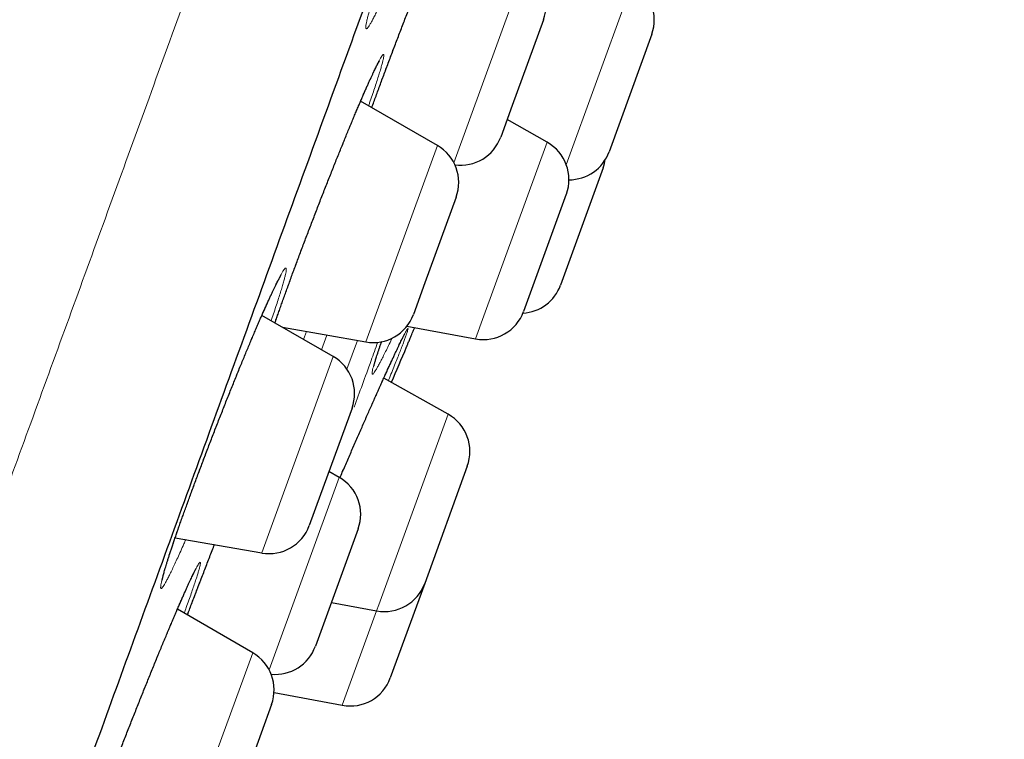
# Model space of a CAD drawing. Header units: millimetres. Extents: x 8 to 436, y 12 to 764.
# Tile 652 of 656: x 412 to 424, y 689 to 698. Entities that reach past the tile are written whole.
import ezdxf

# ---------------------------------------------------------------- set-up
doc = ezdxf.new("R2010")
doc.units = ezdxf.units.MM

msp = doc.modelspace()

# ---------------------------------------------------------------- linework, layer by layer
at = {"color": 252, "linetype": 'Continuous', "lineweight": 0}
for p, q in [((417.102, 695.952), (417.93, 698.229)), ((418.417, 695.929), (419.193, 698.061)), ((416.072, 693.855), (416.909, 696.153)), ((417.455, 694.16), (418.194, 696.191)), ((417.357, 693.891), (417.455, 694.16)), ((415.105, 694.026), (415.104, 694.023)), ((415.344, 693.884), (415.378, 693.977)), ((415.617, 693.935), (415.554, 693.763)), ((415.85, 693.536), (415.973, 693.872)), ((414.854, 691.386), (415.691, 693.684)), ((416.224, 690.779), (417.036, 693.009)), ((414.942, 690.018), (415.762, 692.271)), ((416.199, 690.709), (416.224, 690.779)), ((415.797, 689.604), (416.199, 690.709)), ((413.912, 687.92), (414.749, 690.219))]:
    msp.add_line(p, q, dxfattribs=at)
at = {"color": 7, "linetype": 'Continuous', "lineweight": 30}
for p, q in [((418.15, 697.625), (417.785, 696.623)), ((419.418, 697.454), (418.918, 696.081)), ((416.909, 696.153), (416.011, 696.671)), ((417.785, 696.623), (417.651, 696.252)), ((418.194, 696.191), (417.725, 696.456)), ((418.85, 695.893), (418.35, 694.52)), ((418.418, 695.584), (417.919, 694.212)), ((417.129, 695.549), (416.764, 694.547)), ((416.764, 694.547), (416.629, 694.176)), ((415.691, 693.684), (414.856, 694.166)), ((415.097, 694.027), (416.072, 693.855)), ((416.554, 694.041), (417.357, 693.891)), ((417.036, 693.009), (416.283, 693.433)), ((415.911, 693.08), (415.543, 692.07)), ((415.762, 692.271), (415.641, 692.34)), ((417.26, 692.402), (416.761, 691.03)), ((415.543, 692.07), (415.411, 691.707)), ((415.981, 691.667), (415.561, 690.512)), ((413.842, 691.565), (414.854, 691.386)), ((416.761, 691.03), (416.358, 689.925)), ((414.749, 690.219), (413.867, 690.728)), ((415.669, 690.808), (416.199, 690.709)), ((415.561, 690.512), (415.482, 690.294)), ((414.998, 689.753), (415.797, 689.604)), ((414.969, 689.615), (414.557, 688.483))]:
    msp.add_line(p, q, dxfattribs=at)
for centre, radius, start, end in [((417.68, 697.796), 0.5, 340, 60), ((418.948, 697.625), 0.5, 340, 60.6594), ((417.181, 696.423), 0.5, 262.2681, 340), ((416.659, 695.72), 0.5, 340, 60), ((417.949, 695.755), 0.5, 340, 60.5852), ((418.449, 696.252), 0.5, 269.9912, 340), ((418.38, 696.064), 0.5, 340, 351.5362), ((417.881, 694.691), 0.5, 273.5252, 340), ((416.159, 694.347), 0.5, 260, 340), ((417.449, 694.383), 0.5, 259.4148, 340), ((119.59, 819.468), 322.456, 336.98236, 337.06213), ((415.441, 693.251), 0.5, 340, 60), ((416.79, 692.573), 0.5, 340, 60.5852), ((415.512, 691.838), 0.5, 340, 60), ((414.941, 691.878), 0.5, 260, 340), ((416.291, 691.201), 0.5, 259.4148, 340), ((415.012, 690.465), 0.5, 264.5629, 340), ((414.499, 689.786), 0.5, 340, 60), ((415.889, 690.096), 0.5, 259.4148, 340)]:
    msp.add_arc(centre, radius, start, end, dxfattribs=at)
at = {"color": 252, "linetype": 'Continuous', "lineweight": 0}
for points, knots in [([(404.216, 671.104), (404.374, 671.536), (404.688, 672.4), (405.225, 673.875), (405.807, 675.473), (406.436, 677.204), (407.094, 679.01), (407.774, 680.878), (408.47, 682.792), (409.199, 684.794), (409.957, 686.877), (410.742, 689.034), (411.552, 691.26), (412.385, 693.546), (413.236, 695.886), (414.105, 698.273), (414.988, 700.699), (415.882, 703.155), (416.785, 705.636), (417.693, 708.132), (418.605, 710.636), (419.516, 713.14), (420.425, 715.636), (421.327, 718.116), (422.222, 720.573), (423.104, 722.999), (423.973, 725.385), (424.825, 727.725), (425.657, 730.012), (426.467, 732.237), (427.252, 734.395), (428.01, 736.478), (428.739, 738.479), (429.435, 740.393), (430.098, 742.213), (430.724, 743.934), (431.313, 745.55), (431.861, 747.057), (432.367, 748.448), (432.831, 749.721), (433.249, 750.871), (433.621, 751.894), (433.947, 752.787), (434.223, 753.548), (434.451, 754.174), (434.629, 754.663), (434.756, 755.011), (434.835, 755.229), (434.845, 755.256), (434.85, 755.27)], [0, 0, 0, 0, 0.022759, 0.045519, 0.068278, 0.091037, 0.113797, 0.134897, 0.155997, 0.177097, 0.198197, 0.219297, 0.240397, 0.261497, 0.282597, 0.303697, 0.324798, 0.345898, 0.366998, 0.388098, 0.409198, 0.430298, 0.451398, 0.472498, 0.493598, 0.514698, 0.535798, 0.556899, 0.577999, 0.599099, 0.620199, 0.641299, 0.662399, 0.683499, 0.704599, 0.725699, 0.746799, 0.767899, 0.788999, 0.8101, 0.8312, 0.8523, 0.8734, 0.8945, 0.9156, 0.9367, 0.9578, 0.9789, 1, 1, 1, 1]), ([(416.368, 698.092), (416.361, 698.077), (416.342, 698.032), (416.311, 697.963), (416.276, 697.884), (416.243, 697.812), (416.213, 697.747), (416.186, 697.691), (416.161, 697.641), (416.139, 697.6), (416.12, 697.567), (416.104, 697.542), (416.091, 697.526), (416.082, 697.519), (416.075, 697.52), (416.072, 697.529), (416.072, 697.547), (416.076, 697.573), (416.083, 697.608), (416.093, 697.651), (416.106, 697.702), (416.122, 697.761), (416.141, 697.827), (416.164, 697.9), (416.189, 697.981), (416.217, 698.067), (416.247, 698.16), (416.28, 698.258), (416.316, 698.361), (416.353, 698.47), (416.393, 698.582), (416.434, 698.7), (416.479, 698.822), (416.525, 698.949), (416.572, 699.076), (416.619, 699.203), (416.666, 699.33), (416.714, 699.457), (416.763, 699.584), (416.811, 699.709), (416.86, 699.833), (416.908, 699.956), (416.956, 700.076), (417.002, 700.192), (417.048, 700.306), (417.093, 700.414), (417.136, 700.519), (417.178, 700.618), (417.218, 700.712), (417.256, 700.8), (417.292, 700.881), (417.326, 700.956), (417.357, 701.024), (417.386, 701.084), (417.412, 701.137), (417.436, 701.182), (417.456, 701.218), (417.473, 701.247), (417.487, 701.267), (417.498, 701.278), (417.506, 701.281), (417.511, 701.275), (417.512, 701.261), (417.51, 701.238), (417.505, 701.207), (417.496, 701.168), (417.484, 701.12), (417.469, 701.065), (417.451, 701.002), (417.43, 700.932), (417.406, 700.855), (417.379, 700.771), (417.358, 700.705), (417.345, 700.666), (417.343, 700.66)], [0, 0, 0, 0, 0.006696, 0.020832, 0.034984, 0.049119, 0.063207, 0.077309, 0.09146, 0.105627, 0.119777, 0.133879, 0.147989, 0.162147, 0.176321, 0.190478, 0.204588, 0.218694, 0.232849, 0.247019, 0.261174, 0.27528, 0.289374, 0.303516, 0.317674, 0.331816, 0.34591, 0.359987, 0.374113, 0.388255, 0.402381, 0.416459, 0.431103, 0.445765, 0.46041, 0.474477, 0.488592, 0.502724, 0.51684, 0.530907, 0.544974, 0.559089, 0.573221, 0.587336, 0.601403, 0.61548, 0.629604, 0.643745, 0.65787, 0.671947, 0.686039, 0.70018, 0.714337, 0.728478, 0.742571, 0.756676, 0.77083, 0.785, 0.799154, 0.813259, 0.827369, 0.841527, 0.855701, 0.869859, 0.883968, 0.898072, 0.912223, 0.926391, 0.940542, 0.954645, 0.968734, 0.982871, 0.997024, 1, 1, 1, 1]), ([(416.142, 696.596), (416.155, 696.633), (416.182, 696.708), (416.225, 696.825), (416.27, 696.946), (416.316, 697.069), (416.363, 697.194), (416.411, 697.319), (416.459, 697.446), (416.508, 697.573), (416.556, 697.699), (416.605, 697.823), (416.649, 697.936), (416.676, 698.006), (416.688, 698.035)], [0, 0, 0, 0, 0.08235, 0.167769, 0.253287, 0.338706, 0.423836, 0.509075, 0.594606, 0.680236, 0.765766, 0.851006, 0.936278, 1, 1, 1, 1]), ([(415.158, 694.5), (415.172, 694.538), (415.2, 694.614), (415.244, 694.732), (415.289, 694.853), (415.335, 694.976), (415.382, 695.101), (415.43, 695.227), (415.479, 695.354), (415.528, 695.481), (415.577, 695.606), (415.626, 695.731), (415.675, 695.854), (415.723, 695.974), (415.77, 696.092), (415.817, 696.207), (415.862, 696.317), (415.906, 696.423), (415.948, 696.524), (415.989, 696.62), (416.027, 696.71), (416.063, 696.794), (416.097, 696.87), (416.129, 696.941), (416.158, 697.003), (416.184, 697.059), (416.207, 697.106), (416.228, 697.146), (416.245, 697.177), (416.259, 697.2), (416.27, 697.214), (416.278, 697.22), (416.282, 697.217), (416.283, 697.206), (416.281, 697.186), (416.275, 697.158), (416.266, 697.121), (416.254, 697.077), (416.239, 697.024), (416.22, 696.964), (416.199, 696.896), (416.175, 696.822), (416.147, 696.74), (416.124, 696.672), (416.109, 696.629), (416.105, 696.617)], [0, 0, 0, 0, 0.02349, 0.047059, 0.070656, 0.094226, 0.117715, 0.14124, 0.164844, 0.188475, 0.21208, 0.235604, 0.25914, 0.282757, 0.306401, 0.330017, 0.353554, 0.37711, 0.400746, 0.42441, 0.448046, 0.471602, 0.495177, 0.518832, 0.542514, 0.566169, 0.589744, 0.613327, 0.636992, 0.660683, 0.684348, 0.707931, 0.731511, 0.755171, 0.778859, 0.802519, 0.826098, 0.849662, 0.873306, 0.896978, 0.920623, 0.944186, 0.96773, 0.991354, 1, 1, 1, 1]), ([(413.965, 691.543), (413.958, 691.526), (413.937, 691.479), (413.906, 691.407), (413.87, 691.329), (413.838, 691.259), (413.808, 691.195), (413.78, 691.138), (413.755, 691.09), (413.734, 691.049), (413.715, 691.017), (413.7, 690.993), (413.688, 690.977), (413.679, 690.97), (413.673, 690.972), (413.671, 690.982), (413.672, 691.001), (413.676, 691.028), (413.684, 691.063), (413.695, 691.106), (413.71, 691.158), (413.727, 691.217), (413.748, 691.283), (413.771, 691.357), (413.798, 691.437), (413.827, 691.524), (413.859, 691.617), (413.893, 691.715), (413.93, 691.82), (413.97, 691.931), (414.013, 692.048), (414.057, 692.167), (414.102, 692.288), (414.148, 692.41), (414.195, 692.534), (414.243, 692.659), (414.291, 692.785), (414.34, 692.911), (414.39, 693.037), (414.439, 693.163), (414.489, 693.287), (414.538, 693.408), (414.586, 693.527), (414.634, 693.644), (414.681, 693.756), (414.726, 693.865), (414.77, 693.969), (414.812, 694.067), (414.853, 694.16), (414.891, 694.248), (414.927, 694.328), (414.961, 694.403), (414.992, 694.469), (415.021, 694.529), (415.047, 694.581), (415.07, 694.625), (415.09, 694.661), (415.107, 694.689), (415.12, 694.708), (415.131, 694.719), (415.138, 694.721), (415.142, 694.715), (415.142, 694.7), (415.139, 694.676), (415.132, 694.645), (415.123, 694.605), (415.11, 694.557), (415.094, 694.501), (415.075, 694.438), (415.052, 694.367), (415.027, 694.29), (414.999, 694.206), (414.978, 694.144), (414.965, 694.108), (414.964, 694.104)], [0, 0, 0, 0, 0.0078195, 0.0219111, 0.0360173, 0.0501717, 0.0643423, 0.0784967, 0.0926029, 0.1067163, 0.120878, 0.135056, 0.1492177, 0.1633311, 0.1774412, 0.1915996, 0.2057743, 0.2199326, 0.2340427, 0.2481403, 0.2622863, 0.2764485, 0.2905944, 0.304692, 0.3187735, 0.3329033, 0.3470494, 0.3611791, 0.3752607, 0.389909, 0.4045754, 0.4192237, 0.433295, 0.4474145, 0.4615502, 0.4756697, 0.4897411, 0.503812, 0.5179309, 0.5320662, 0.5461852, 0.5602562, 0.5743367, 0.5884653, 0.6026101, 0.6167387, 0.6308193, 0.6449159, 0.6590606, 0.6732216, 0.6873663, 0.701463, 0.7155725, 0.7297301, 0.7439041, 0.7580618, 0.7721713, 0.7862848, 0.8004466, 0.8146248, 0.8287866, 0.8429001, 0.8570071, 0.8711624, 0.885334, 0.8994892, 0.9135962, 0.9276888, 0.9418298, 0.9559871, 0.970128, 0.9842206, 0.9982601, 1, 1, 1, 1]), ([(415.008, 694.078), (415.009, 694.079), (415.02, 694.111), (415.043, 694.178), (415.079, 694.28), (415.118, 694.388), (415.145, 694.462), (415.158, 694.5)], [0, 0, 0, 0, 0.009857, 0.257533, 0.505496, 0.753171, 1, 1, 1, 1]), ([(415.769, 692.265), (415.781, 692.294), (415.812, 692.364), (415.86, 692.476), (415.913, 692.598), (415.966, 692.719), (416.017, 692.837), (416.068, 692.952), (416.117, 693.063), (416.165, 693.171), (416.211, 693.273), (416.255, 693.371), (416.297, 693.463), (416.336, 693.549), (416.372, 693.629), (416.406, 693.702), (416.437, 693.768), (416.465, 693.826), (416.49, 693.877), (416.511, 693.92), (416.529, 693.955), (416.544, 693.982), (416.555, 694.001), (416.562, 694.011), (416.566, 694.012), (416.566, 694.006), (416.562, 693.99), (416.555, 693.967), (416.545, 693.936), (416.535, 693.908), (416.53, 693.895)], [0, 0, 0, 0, 0.025045, 0.061207, 0.097247, 0.133339, 0.169554, 0.205811, 0.242026, 0.278117, 0.314226, 0.350458, 0.386731, 0.422963, 0.459071, 0.495153, 0.531358, 0.567605, 0.60381, 0.639892, 0.675916, 0.712063, 0.748253, 0.7844, 0.820423, 0.856257, 0.892213, 0.92821, 0.964166, 1, 1, 1, 1]), ([(416.212, 693.851), (416.186, 693.779), (416.086, 693.505), (415.999, 693.267), (415.935, 693.091)], [0, 0, 0, 0, 0.262125, 1, 1, 1, 1]), ([(416.38, 693.9), (416.378, 693.896), (416.363, 693.864), (416.337, 693.811), (416.304, 693.742), (416.273, 693.681), (416.246, 693.627), (416.221, 693.582), (416.2, 693.544), (416.182, 693.515), (416.168, 693.494), (416.157, 693.481), (416.15, 693.477), (416.146, 693.482), (416.145, 693.494), (416.149, 693.516), (416.155, 693.545), (416.166, 693.583), (416.179, 693.629), (416.196, 693.682), (416.217, 693.744), (416.237, 693.802), (416.252, 693.843), (416.257, 693.858)], [0, 0, 0, 0, 0.0083331, 0.0590467, 0.1098188, 0.1605322, 0.2110728, 0.2615948, 0.31229, 0.3630437, 0.4137384, 0.4642601, 0.5147116, 0.5653362, 0.6160193, 0.6666435, 0.7170948, 0.7674553, 0.8179883, 0.8685798, 0.9191126, 0.969473, 1, 1, 1, 1]), ([(416.53, 693.895), (416.53, 693.894), (416.525, 693.88), (416.513, 693.847), (416.492, 693.792), (416.467, 693.729), (416.44, 693.659), (416.409, 693.583), (416.376, 693.499), (416.351, 693.439), (416.338, 693.405), (416.337, 693.403)], [0, 0, 0, 0, 0.002496, 0.14346, 0.284905, 0.426515, 0.56796, 0.708925, 0.849883, 0.991322, 1, 1, 1, 1]), ([(413.984, 690.66), (413.994, 690.686), (414.018, 690.75), (414.058, 690.856), (414.105, 690.977), (414.152, 691.1), (414.2, 691.224), (414.249, 691.35), (414.282, 691.436), (414.3, 691.481), (414.301, 691.484)], [0, 0, 0, 0, 0.10259, 0.2502971, 0.3985083, 0.5468907, 0.6951023, 0.8428097, 0.9905726, 1, 1, 1, 1]), ([(412.859, 688.183), (412.862, 688.191), (412.876, 688.23), (412.904, 688.306), (412.943, 688.41), (412.984, 688.52), (413.026, 688.633), (413.071, 688.749), (413.116, 688.869), (413.163, 688.991), (413.211, 689.115), (413.26, 689.241), (413.31, 689.367), (413.36, 689.493), (413.41, 689.619), (413.46, 689.744), (413.509, 689.867), (413.559, 689.989), (413.607, 690.107), (413.654, 690.223), (413.701, 690.334), (413.746, 690.442), (413.789, 690.545), (413.83, 690.642), (413.87, 690.734), (413.907, 690.821), (413.942, 690.9), (413.975, 690.973), (414.005, 691.038), (414.032, 691.097), (414.056, 691.147), (414.077, 691.19), (414.095, 691.224), (414.11, 691.25), (414.122, 691.268), (414.13, 691.277), (414.135, 691.278), (414.137, 691.27), (414.135, 691.254), (414.129, 691.229), (414.121, 691.195), (414.109, 691.154), (414.094, 691.105), (414.076, 691.048), (414.054, 690.984), (414.03, 690.912), (414.002, 690.833), (413.975, 690.757), (413.956, 690.703), (413.948, 690.681)], [0, 0, 0, 0, 0.005638, 0.027276, 0.048989, 0.070726, 0.092439, 0.114078, 0.135748, 0.157492, 0.179262, 0.201006, 0.222677, 0.244359, 0.266114, 0.287895, 0.309651, 0.331333, 0.353033, 0.374807, 0.396606, 0.41838, 0.44008, 0.461797, 0.483588, 0.505404, 0.527195, 0.548912, 0.570637, 0.592437, 0.614262, 0.636061, 0.657787, 0.679508, 0.701304, 0.723125, 0.744921, 0.766643, 0.78835, 0.810131, 0.831938, 0.853719, 0.875426, 0.897114, 0.918877, 0.940664, 0.962427, 0.984115, 1, 1, 1, 1])]:
    msp.add_open_spline(points, degree=3, knots=knots, dxfattribs=at)
at = {"color": 7, "linetype": 'Continuous', "lineweight": 30}
for points, knots in [([(406.649, 671.931), (406.801, 672.35), (407.106, 673.189), (407.631, 674.629), (408.199, 676.192), (408.816, 677.885), (409.488, 679.733), (410.218, 681.738), (411.006, 683.903), (411.836, 686.183), (412.702, 688.563), (413.601, 691.031), (414.527, 693.578), (415.48, 696.194), (416.455, 698.874), (417.449, 701.605), (418.456, 704.371), (419.47, 707.157), (420.148, 709.02), (420.487, 709.951)], [0, 0, 0, 0, 0.056574, 0.113415, 0.17016, 0.226689, 0.283221, 0.342868, 0.402514, 0.462416, 0.522329, 0.581975, 0.64161, 0.701258, 0.760904, 0.820805, 0.880718, 0.940364, 1, 1, 1, 1]), ([(416.142, 696.596), (416.146, 696.608), (416.158, 696.641), (416.179, 696.698), (416.204, 696.766), (416.229, 696.834), (416.255, 696.904), (416.281, 696.975), (416.308, 697.046), (416.335, 697.118), (416.362, 697.191), (416.39, 697.264), (416.418, 697.338), (416.446, 697.411), (416.474, 697.484), (416.502, 697.558), (416.53, 697.631), (416.559, 697.704), (416.587, 697.777), (416.615, 697.849), (416.643, 697.921), (416.667, 697.983), (416.682, 698.021), (416.688, 698.035)], [0, 0, 0, 0, 0.026162, 0.075711, 0.125191, 0.174649, 0.224103, 0.273574, 0.323074, 0.372619, 0.422226, 0.471913, 0.521676, 0.571105, 0.620531, 0.670119, 0.719824, 0.769601, 0.819402, 0.869163, 0.918834, 0.968369, 1, 1, 1, 1]), ([(415.009, 694.078), (415.013, 694.089), (415.023, 694.118), (415.04, 694.167), (415.06, 694.224), (415.081, 694.284), (415.103, 694.344), (415.125, 694.407), (415.145, 694.461), (415.161, 694.505), (415.177, 694.549), (415.198, 694.606), (415.222, 694.673), (415.248, 694.742), (415.274, 694.812), (415.3, 694.883), (415.327, 694.954), (415.354, 695.026), (415.382, 695.099), (415.41, 695.172), (415.438, 695.245), (415.466, 695.318), (415.494, 695.391), (415.522, 695.465), (415.551, 695.538), (415.579, 695.611), (415.608, 695.684), (415.636, 695.756), (415.665, 695.827), (415.693, 695.897), (415.72, 695.967), (415.748, 696.035), (415.775, 696.102), (415.802, 696.168), (415.828, 696.233), (415.854, 696.297), (415.88, 696.36), (415.905, 696.42), (415.93, 696.479), (415.953, 696.535), (415.976, 696.59), (415.999, 696.642), (416.02, 696.693), (416.041, 696.741), (416.061, 696.788), (416.081, 696.832), (416.099, 696.873), (416.117, 696.912), (416.133, 696.948), (416.149, 696.982), (416.163, 697.012), (416.176, 697.039), (416.188, 697.063), (416.198, 697.084), (416.208, 697.102), (416.215, 697.116), (416.221, 697.126), (416.225, 697.133), (416.227, 697.137), (416.228, 697.139), (416.228, 697.138), (416.228, 697.138)], [0, 0, 0, 0, 0.011613, 0.029725, 0.04786, 0.066021, 0.084211, 0.102435, 0.120699, 0.130029, 0.139664, 0.157908, 0.176128, 0.194341, 0.212554, 0.230773, 0.249004, 0.267252, 0.285523, 0.303823, 0.322152, 0.34036, 0.358565, 0.37683, 0.395139, 0.413475, 0.43182, 0.450151, 0.468448, 0.486695, 0.504881, 0.522999, 0.541174, 0.559438, 0.577765, 0.596123, 0.614478, 0.63279, 0.651028, 0.669162, 0.687172, 0.705159, 0.723231, 0.74137, 0.759541, 0.777699, 0.795797, 0.81379, 0.831629, 0.849262, 0.866634, 0.883916, 0.901073, 0.917979, 0.934512, 0.950522, 0.964144, 0.976801, 0.98837, 0.998792, 1, 1, 1, 1]), ([(413.691, 691.074), (413.691, 691.075), (413.691, 691.075), (413.692, 691.079), (413.693, 691.085), (413.695, 691.095), (413.698, 691.108), (413.702, 691.124), (413.708, 691.144), (413.714, 691.167), (413.722, 691.193), (413.73, 691.223), (413.74, 691.255), (413.751, 691.291), (413.763, 691.329), (413.776, 691.37), (413.791, 691.413), (413.806, 691.459), (413.822, 691.507), (413.839, 691.558), (413.857, 691.611), (413.876, 691.665), (413.896, 691.722), (413.917, 691.781), (413.939, 691.841), (413.961, 691.903), (413.984, 691.967), (414.007, 692.031), (414.032, 692.098), (414.056, 692.165), (414.082, 692.233), (414.108, 692.303), (414.134, 692.373), (414.161, 692.444), (414.188, 692.516), (414.216, 692.589), (414.244, 692.661), (414.272, 692.734), (414.3, 692.808), (414.329, 692.881), (414.357, 692.954), (414.386, 693.027), (414.415, 693.1), (414.443, 693.172), (414.472, 693.244), (414.501, 693.315), (414.529, 693.386), (414.557, 693.456), (414.585, 693.524), (414.613, 693.592), (414.64, 693.658), (414.667, 693.723), (414.694, 693.786), (414.72, 693.848), (414.745, 693.909), (414.77, 693.968), (414.795, 694.025), (414.818, 694.08), (414.841, 694.133), (414.863, 694.184), (414.885, 694.232), (414.906, 694.279), (414.926, 694.323), (414.945, 694.365), (414.963, 694.404), (414.98, 694.44), (414.996, 694.474), (415.011, 694.504), (415.024, 694.532), (415.036, 694.556), (415.048, 694.577), (415.057, 694.596), (415.065, 694.61), (415.071, 694.62), (415.075, 694.628), (415.078, 694.632), (415.079, 694.634), (415.079, 694.634), (415.079, 694.633)], [0, 0, 0, 0, 0.006606, 0.015054, 0.024352, 0.034475, 0.045356, 0.056861, 0.068948, 0.081461, 0.094313, 0.107433, 0.120765, 0.134266, 0.147906, 0.161661, 0.175514, 0.189445, 0.2034, 0.217369, 0.231387, 0.245446, 0.259539, 0.273657, 0.287794, 0.301946, 0.316106, 0.330263, 0.344389, 0.358529, 0.37269, 0.386869, 0.401062, 0.415265, 0.429475, 0.443687, 0.457897, 0.472097, 0.486275, 0.500477, 0.514673, 0.528868, 0.543064, 0.557267, 0.571479, 0.585703, 0.599945, 0.614194, 0.628383, 0.642553, 0.656717, 0.670876, 0.685034, 0.699191, 0.713349, 0.727508, 0.741669, 0.755827, 0.769855, 0.783901, 0.797971, 0.812047, 0.826101, 0.840108, 0.854042, 0.867874, 0.881569, 0.89509, 0.908427, 0.921713, 0.934822, 0.947656, 0.960094, 0.970714, 0.980608, 0.989684, 0.997899, 1, 1, 1, 1]), ([(415.769, 692.265), (415.778, 692.287), (415.798, 692.333), (415.829, 692.404), (415.86, 692.476), (415.891, 692.547), (415.922, 692.618), (415.953, 692.688), (415.983, 692.757), (416.013, 692.825), (416.042, 692.892), (416.071, 692.957), (416.099, 693.022), (416.127, 693.086), (416.155, 693.148), (416.182, 693.208), (416.209, 693.267), (416.234, 693.324), (416.259, 693.379), (416.283, 693.432), (416.306, 693.483), (416.328, 693.531), (416.349, 693.578), (416.37, 693.623), (416.39, 693.665), (416.408, 693.705), (416.426, 693.742), (416.442, 693.777), (416.457, 693.809), (416.471, 693.838), (416.484, 693.863), (416.495, 693.887), (416.505, 693.907), (416.514, 693.923), (416.521, 693.936), (416.526, 693.946), (416.529, 693.952), (416.531, 693.955), (416.531, 693.955), (416.531, 693.955)], [0, 0, 0, 0, 0.026262, 0.054932, 0.083657, 0.112404, 0.141134, 0.169814, 0.198413, 0.226906, 0.255281, 0.283707, 0.312288, 0.340981, 0.369737, 0.398509, 0.42723, 0.455851, 0.484325, 0.51261, 0.54081, 0.569119, 0.597553, 0.626061, 0.654591, 0.683063, 0.711416, 0.739581, 0.767484, 0.795043, 0.822409, 0.849645, 0.876555, 0.902944, 0.928544, 0.950163, 0.96999, 0.987729, 1, 1, 1, 1]), ([(416.549, 693.796), (416.549, 693.796), (416.549, 693.797), (416.551, 693.802), (416.554, 693.81), (416.559, 693.821), (416.565, 693.836), (416.573, 693.854), (416.582, 693.875), (416.592, 693.9), (416.603, 693.927), (416.616, 693.957), (416.629, 693.99), (416.639, 694.013), (416.644, 694.024)], [0, 0, 0, 0, 0.082644, 0.165288, 0.248505, 0.331721, 0.416666, 0.501764, 0.58733, 0.673054, 0.756126, 0.839341, 0.923105, 1, 1, 1, 1]), ([(416.168, 693.576), (416.168, 693.576), (416.167, 693.576), (416.168, 693.578), (416.169, 693.583), (416.171, 693.592), (416.174, 693.603), (416.178, 693.618), (416.184, 693.636), (416.19, 693.658), (416.198, 693.682), (416.207, 693.71), (416.217, 693.741), (416.229, 693.775), (416.241, 693.812), (416.251, 693.84), (416.257, 693.856), (416.258, 693.859)], [0, 0, 0, 0, 0.0200027, 0.0707501, 0.1269816, 0.1886536, 0.2554434, 0.3267753, 0.4022574, 0.4801403, 0.5605739, 0.6429904, 0.726944, 0.8120824, 0.8981308, 0.9848762, 1, 1, 1, 1]), ([(413.984, 690.66), (413.986, 690.664), (413.995, 690.689), (414.014, 690.738), (414.039, 690.806), (414.066, 690.875), (414.092, 690.944), (414.119, 691.015), (414.147, 691.086), (414.175, 691.158), (414.203, 691.231), (414.231, 691.304), (414.26, 691.378), (414.283, 691.437), (414.297, 691.473), (414.301, 691.484)], [0, 0, 0, 0, 0.0151545, 0.1010608, 0.1871207, 0.2733307, 0.3590119, 0.4446551, 0.5305931, 0.6167512, 0.7030502, 0.789408, 0.8757163, 0.9618875, 1, 1, 1, 1]), ([(412.86, 688.183), (412.863, 688.193), (412.871, 688.213), (412.885, 688.253), (412.903, 688.302), (412.925, 688.361), (412.948, 688.422), (412.971, 688.484), (412.995, 688.548), (413.019, 688.614), (413.045, 688.68), (413.07, 688.748), (413.097, 688.817), (413.124, 688.887), (413.151, 688.958), (413.178, 689.029), (413.206, 689.101), (413.234, 689.174), (413.263, 689.247), (413.292, 689.32), (413.321, 689.394), (413.35, 689.467), (413.379, 689.54), (413.408, 689.613), (413.436, 689.685), (413.465, 689.757), (413.494, 689.828), (413.523, 689.9), (413.551, 689.97), (413.58, 690.04), (413.608, 690.109), (413.635, 690.176), (413.663, 690.242), (413.689, 690.306), (413.715, 690.368), (413.741, 690.43), (413.766, 690.49), (413.791, 690.548), (413.815, 690.605), (413.838, 690.66), (413.861, 690.713), (413.883, 690.763), (413.904, 690.811), (413.924, 690.857), (413.943, 690.9), (413.961, 690.941), (413.978, 690.979), (413.995, 691.015), (414.01, 691.048), (414.024, 691.079), (414.038, 691.106), (414.049, 691.13), (414.06, 691.151), (414.069, 691.169), (414.076, 691.183), (414.081, 691.193), (414.085, 691.199), (414.087, 691.203), (414.088, 691.205), (414.088, 691.204), (414.088, 691.204)], [0, 0, 0, 0, 0.010656, 0.02038, 0.038748, 0.057099, 0.075449, 0.093806, 0.112173, 0.130556, 0.14896, 0.167391, 0.185856, 0.204352, 0.222738, 0.241113, 0.259551, 0.278038, 0.296555, 0.315085, 0.333605, 0.352095, 0.370538, 0.388923, 0.40724, 0.425611, 0.444078, 0.462613, 0.481187, 0.499768, 0.518315, 0.536799, 0.55519, 0.573471, 0.591734, 0.610084, 0.628522, 0.647017, 0.665538, 0.684044, 0.702497, 0.720864, 0.739108, 0.757207, 0.775297, 0.79346, 0.811622, 0.829744, 0.847783, 0.865691, 0.883409, 0.900862, 0.917956, 0.934571, 0.950863, 0.964642, 0.977425, 0.989075, 0.999527, 1, 1, 1, 1])]:
    msp.add_open_spline(points, degree=3, knots=knots, dxfattribs=at)

doc.saveas('drawing.dxf')
